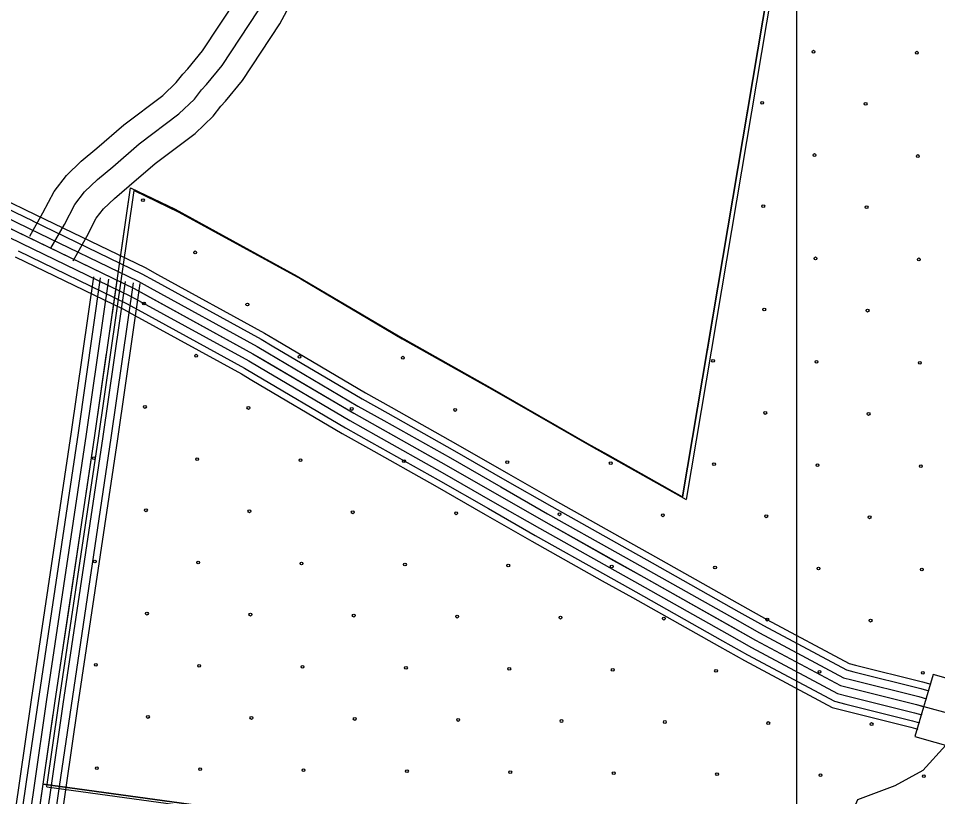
# Model space of a CAD drawing. Extents: x 1551132 to 1791609, y 378168 to 563823.
# Drawn here: x 1629614 to 1633033, y 475294 to 478189 of the extents above; entities that cross this region are included whole.
import ezdxf

# ---------------------------------------------------------------- set-up
doc = ezdxf.new("R2010")
doc.units = 0
for name, color, linetype in [('DESIGN - EROSION CONTROL - Devices', 7, 'Continuous'), ('DESIGN - ROW - Right-of-Way Linework', 7, 'Continuous'), ('DESIGN - SCRATCH - User 1', 7, 'Continuous'), ('DESIGN - TRAFFIC CONTROL PERMANENT - Pavement Marking Text', 7, 'Continuous'), ('DESIGN - TRANSPORTATION - Text', 7, 'Continuous'), ('SURVEY - CENTERLINE - Preliminary Text', 7, 'Continuous'), ('SURVEY - CONTOURS - Index with Text', 7, 'Continuous'), ('SURVEY - PROPERTY - Owners', 7, 'Continuous'), ('SURVEY - VEGETATION - Features with Text', 7, 'Continuous')]:
    doc.layers.add(name, color=color, linetype=linetype)

msp = doc.modelspace()

# ---------------------------------------------------------------- linework, layer by layer
at = {"layer": 'DESIGN - EROSION CONTROL - Devices'}
for centre in [(1632571.339, 478065.222), (1632571.339, 478065.222), (1632955.892, 478061.488), (1632955.892, 478061.488), (1632380.93, 477874.812), (1632380.93, 477874.812), (1632765.482, 477871.079), (1632765.482, 477871.079), (1632575.073, 477680.669), (1632575.073, 477680.669), (1632959.626, 477676.935), (1632959.626, 477676.935), (1630077.345, 477512.66), (1630077.345, 477512.66), (1632384.663, 477490.259), (1632384.663, 477490.259), (1632769.216, 477486.526), (1632769.216, 477486.526), (1630271.489, 477318.517), (1630271.489, 477318.517), (1632578.806, 477296.116), (1632578.806, 477296.116), (1632963.359, 477292.382), (1632963.359, 477292.382), (1630081.079, 477128.107), (1630081.079, 477128.107), (1630465.632, 477124.374), (1630465.632, 477124.374), (1632388.397, 477105.706), (1632388.397, 477105.706), (1632772.95, 477101.973), (1632772.95, 477101.973), (1630275.222, 476933.964), (1630275.222, 476933.964), (1630659.775, 476930.231), (1630659.775, 476930.231), (1631044.328, 476926.497), (1631044.328, 476926.497), (1632197.987, 476915.297), (1632197.987, 476915.297), (1632582.54, 476911.563), (1632582.54, 476911.563), (1632967.093, 476907.829), (1632967.093, 476907.829), (1630084.812, 476743.554), (1630084.812, 476743.554), (1630469.365, 476739.821), (1630469.365, 476739.821), (1630853.918, 476736.087), (1630853.918, 476736.087), (1631238.471, 476732.354), (1631238.471, 476732.354), (1632392.13, 476721.153), (1632392.13, 476721.153), (1632776.683, 476717.42), (1632776.683, 476717.42), (1629894.403, 476553.145), (1629894.403, 476553.145), (1630278.956, 476549.411), (1630278.956, 476549.411), (1630663.509, 476545.678), (1630663.509, 476545.678), (1631048.062, 476541.944), (1631048.062, 476541.944), (1631432.614, 476538.211), (1631432.614, 476538.211), (1631817.167, 476534.477), (1631817.167, 476534.477), (1632201.72, 476530.744), (1632201.72, 476530.744), (1632586.273, 476527.01), (1632586.273, 476527.01), (1632970.826, 476523.277), (1632970.826, 476523.277), (1630088.546, 476359.001), (1630088.546, 476359.001), (1630473.099, 476355.268), (1630473.099, 476355.268), (1630857.652, 476351.534), (1630857.652, 476351.534), (1631242.205, 476347.801), (1631242.205, 476347.801), (1631626.758, 476344.067), (1631626.758, 476344.067), (1632011.311, 476340.334), (1632011.311, 476340.334), (1632395.864, 476336.6), (1632395.864, 476336.6), (1632780.417, 476332.867), (1632780.417, 476332.867), (1629898.136, 476168.592), (1629898.136, 476168.592), (1630282.689, 476164.858), (1630282.689, 476164.858), (1630667.242, 476161.125), (1630667.242, 476161.125), (1631051.795, 476157.391), (1631051.795, 476157.391), (1631436.348, 476153.658), (1631436.348, 476153.658), (1631820.901, 476149.924), (1631820.901, 476149.924), (1632205.454, 476146.191), (1632205.454, 476146.191), (1632590.007, 476142.457), (1632590.007, 476142.457), (1632974.56, 476138.724), (1632974.56, 476138.724), (1630092.279, 475974.449), (1630092.279, 475974.449), (1630476.832, 475970.715), (1630476.832, 475970.715), (1630861.385, 475966.981), (1630861.385, 475966.981), (1631245.938, 475963.248), (1631245.938, 475963.248), (1631630.491, 475959.514), (1631630.491, 475959.514), (1632015.044, 475955.781), (1632015.044, 475955.781), (1632399.597, 475952.047), (1632399.597, 475952.047), (1632784.15, 475948.314), (1632784.15, 475948.314), (1629901.87, 475784.039), (1629901.87, 475784.039), (1630286.423, 475780.305), (1630286.423, 475780.305), (1630670.976, 475776.572), (1630670.976, 475776.572), (1631055.529, 475772.838), (1631055.529, 475772.838), (1631440.082, 475769.105), (1631440.082, 475769.105), (1631824.634, 475765.371), (1631824.634, 475765.371), (1632209.187, 475761.638), (1632209.187, 475761.638), (1632593.74, 475757.904), (1632593.74, 475757.904), (1632978.293, 475754.171), (1632978.293, 475754.171), (1630096.013, 475589.896), (1630096.013, 475589.896), (1630480.566, 475586.162), (1630480.566, 475586.162), (1630865.119, 475582.429), (1630865.119, 475582.429), (1631249.672, 475578.695), (1631249.672, 475578.695), (1631634.225, 475574.961), (1631634.225, 475574.961), (1632018.778, 475571.228), (1632018.778, 475571.228), (1632403.331, 475567.494), (1632403.331, 475567.494), (1632787.884, 475563.761), (1632787.884, 475563.761), (1629905.603, 475399.486), (1629905.603, 475399.486), (1630290.156, 475395.752), (1630290.156, 475395.752), (1630674.709, 475392.019), (1630674.709, 475392.019), (1631059.262, 475388.285), (1631059.262, 475388.285), (1631443.815, 475384.552), (1631443.815, 475384.552), (1631828.368, 475380.818), (1631828.368, 475380.818), (1632212.921, 475377.085), (1632212.921, 475377.085), (1632597.474, 475373.351), (1632597.474, 475373.351), (1632982.027, 475369.618), (1632982.027, 475369.618)]:
    msp.add_circle(centre, 5.28, dxfattribs=at)
at = {"layer": 'DESIGN - ROW - Right-of-Way Linework'}
msp.add_lwpolyline([(1632507.863, 517371.878), (1632507.831, 461291.675)], dxfattribs=at)
at = {"layer": 'DESIGN - SCRATCH - User 1'}
for points in [[(1632084.416, 476409.526), (1632514.333, 478964.076), (1633766.061, 478786.072), (1633697.58, 478614.618), (1633717.312, 478334.502), (1633429.419, 478253.791), (1633367.554, 477999.46)], [(1629706.097, 475339.697), (1629749.779, 475641.522), (1629898.393, 476637.731), (1630030.999, 477559.288)], [(1630030.999, 477559.288), (1630197.286, 477478.795), (1630650.509, 477229.972), (1631027.466, 477007.499), (1631369.492, 476815.195), (1631731.016, 476607.789), (1632084.416, 476409.526)], [(1633782.317, 475004.924), (1633563.931, 474857.278), (1633181.357, 475452.06), (1633249.122, 475682.225), (1633016.336, 475747.843), (1632949.104, 475516.787), (1633180.632, 475451.519), (1633563.764, 474857.195), (1633336.044, 474713.449), (1633199.539, 474677.882), (1633151.99, 474432.834), (1633397.026, 474330.94), (1633347.302, 473980.597)], [(1632267.21, 473403.615), (1632420.391, 474482.901), (1632175.355, 474584.795), (1632222.904, 474829.844), (1632359.409, 474865.411), (1632622.569, 475037.291), (1630825.853, 475186.002), (1629706.097, 475339.697)]]:
    msp.add_lwpolyline(points, dxfattribs=at)
at = {"layer": 'DESIGN - TRAFFIC CONTROL PERMANENT - Pavement Marking Text'}
for points in [[(1633367.554, 477999.46), (1633429.419, 478253.791), (1633717.312, 478334.502), (1633697.58, 478614.618), (1633766.061, 478786.072), (1632514.333, 478964.076), (1632084.416, 476409.526)], [(1633367.554, 477999.46), (1633429.419, 478253.791), (1633717.312, 478334.502), (1633697.58, 478614.618), (1633766.061, 478786.072), (1632514.333, 478964.076), (1632084.416, 476409.526)], [(1633367.554, 477999.46), (1633429.419, 478253.791), (1633717.312, 478334.502), (1633697.58, 478614.618), (1633766.061, 478786.072), (1632514.333, 478964.076), (1632084.416, 476409.526)], [(1633367.554, 477999.46), (1633429.419, 478253.791), (1633717.312, 478334.502), (1633697.58, 478614.618), (1633766.061, 478786.072), (1632514.333, 478964.076), (1632084.416, 476409.526)], [(1633367.554, 477999.46), (1633429.419, 478253.791), (1633717.312, 478334.502), (1633697.58, 478614.618), (1633766.061, 478786.072), (1632514.333, 478964.076), (1632084.416, 476409.526)], [(1633381.245, 477989.201), (1633443.11, 478243.533), (1633731.004, 478324.244), (1633711.271, 478604.359), (1633779.753, 478775.814), (1632528.024, 478953.817), (1632098.108, 476399.268)], [(1629706.097, 475339.697), (1629749.779, 475641.522), (1629898.393, 476637.731), (1630030.999, 477559.288)], [(1629706.097, 475339.697), (1629749.779, 475641.522), (1629898.393, 476637.731), (1630030.999, 477559.288)], [(1629706.097, 475339.697), (1629749.779, 475641.522), (1629898.393, 476637.731), (1630030.999, 477559.288)], [(1629706.097, 475339.697), (1629749.779, 475641.522), (1629898.393, 476637.731), (1630030.999, 477559.288)], [(1629706.097, 475339.697), (1629749.779, 475641.522), (1629898.393, 476637.731), (1630030.999, 477559.288)], [(1629719.788, 475329.438), (1629763.47, 475631.263), (1629912.084, 476627.472), (1630044.69, 477549.03)], [(1630030.999, 477559.288), (1630197.286, 477478.795), (1630650.509, 477229.972), (1631027.466, 477007.499), (1631369.492, 476815.195), (1631731.016, 476607.789), (1632084.416, 476409.526)], [(1630030.999, 477559.288), (1630197.286, 477478.795), (1630650.509, 477229.972), (1631027.466, 477007.499), (1631369.492, 476815.195), (1631731.016, 476607.789), (1632084.416, 476409.526)], [(1630030.999, 477559.288), (1630197.286, 477478.795), (1630650.509, 477229.972), (1631027.466, 477007.499), (1631369.492, 476815.195), (1631731.016, 476607.789), (1632084.416, 476409.526)], [(1630030.999, 477559.288), (1630197.286, 477478.795), (1630650.509, 477229.972), (1631027.466, 477007.499), (1631369.492, 476815.195), (1631731.016, 476607.789), (1632084.416, 476409.526)], [(1630030.999, 477559.288), (1630197.286, 477478.795), (1630650.509, 477229.972), (1631027.466, 477007.499), (1631369.492, 476815.195), (1631731.016, 476607.789), (1632084.416, 476409.526)], [(1630044.69, 477549.03), (1630210.978, 477468.536), (1630664.2, 477219.713), (1631041.158, 476997.241), (1631383.183, 476804.936), (1631744.708, 476597.531), (1632098.108, 476399.268)], [(1629706.097, 475339.697), (1630825.853, 475186.002), (1632622.569, 475037.291), (1632359.409, 474865.411), (1632222.904, 474829.844), (1632175.355, 474584.795), (1632420.391, 474482.901), (1632267.21, 473403.615)], [(1629706.097, 475339.697), (1630825.853, 475186.002), (1632622.569, 475037.291), (1632359.409, 474865.411), (1632222.904, 474829.844), (1632175.355, 474584.795), (1632420.391, 474482.901), (1632267.21, 473403.615)], [(1629706.097, 475339.697), (1630825.853, 475186.002), (1632622.569, 475037.291), (1632359.409, 474865.411), (1632222.904, 474829.844), (1632175.355, 474584.795), (1632420.391, 474482.901), (1632267.21, 473403.615)], [(1629706.097, 475339.697), (1630825.853, 475186.002), (1632622.569, 475037.291), (1632359.409, 474865.411), (1632222.904, 474829.844), (1632175.355, 474584.795), (1632420.391, 474482.901), (1632267.21, 473403.615)], [(1629706.097, 475339.697), (1630825.853, 475186.002), (1632622.569, 475037.291), (1632359.409, 474865.411), (1632222.904, 474829.844), (1632175.355, 474584.795), (1632420.391, 474482.901), (1632267.21, 473403.615)], [(1629719.788, 475329.438), (1630839.545, 475175.743), (1632636.261, 475027.032), (1632373.1, 474855.153), (1632236.595, 474819.585), (1632189.046, 474574.537), (1632434.082, 474472.643), (1632280.902, 473393.356)]]:
    msp.add_lwpolyline(points, dxfattribs=at)
at = {"layer": 'DESIGN - TRANSPORTATION - Text'}
msp.add_lwpolyline([(1633064.443, 475485.028), (1632977.67, 475390.825), (1632873.939, 475333.657), (1632735.35, 475281.981), (1632706.509, 475214.204), (1632700.143, 475184.228), (1632695.876, 475162.236), (1632697.701, 475148.185), (1632723.367, 475119.81), (1632812.573, 475052.558), (1632860.072, 475009.874), (1632905.763, 474983.248), (1632943.52, 474962.739), (1633039.176, 474931.48)], dxfattribs=at)
at = {"layer": 'SURVEY - CENTERLINE - Preliminary Text'}
for points in [[(1624576.503, 479279.846), (1625199.78, 479059.924), (1625681.977, 478921.354), (1626237.93, 478764.084), (1626835.524, 478574.413), (1627337.696, 478435.651), (1627646.405, 478332.724), (1627936.848, 478199.945), (1628483.71, 477928.697), (1629374.797, 477508.17), (1630045.031, 477183.745), (1630486.271, 476941.506), (1630861.779, 476719.884), (1631205.587, 476526.579), (1631567.245, 476319.099), (1631940.861, 476109.502), (1632356.21, 475875.504), (1632672.277, 475706.467), (1632955.32, 475635.79), (1633419.659, 475509.395), (1633824.225, 475401.559), (1634207.166, 475329.958)], [(1629226.643, 477675.082), (1629412.621, 477587.314), (1629678.34, 477458.702)], [(1629215.668, 477651.823), (1629401.53, 477564.113), (1629667.132, 477435.551)], [(1629202.443, 477623.789), (1629388.164, 477536.137), (1629653.632, 477407.642)], [(1629175.977, 477567.721), (1629361.431, 477480.202), (1629626.616, 477351.841)], [(1629189.21, 477595.755), (1629374.797, 477508.17), (1629640.124, 477379.742)], [(1629667.115, 477435.56), (1630073.472, 477238.863), (1630118.813, 477213.971)], [(1629678.323, 477458.702), (1630085.272, 477261.722), (1630131.188, 477236.513)], [(1629653.616, 477407.651), (1630059.256, 477211.304), (1630103.888, 477186.795)], [(1629640.108, 477379.75), (1630045.031, 477183.745), (1630088.972, 477159.619)], [(1629626.6, 477351.849), (1630030.807, 477156.186), (1630074.056, 477132.444)], [(1629602.325, 477301.698), (1630005.249, 477106.66), (1630047.24, 477083.601)], [(1629613.1, 477323.94), (1630016.59, 477128.627), (1630059.131, 477105.268)], [(1630131.163, 477236.522), (1630529.678, 477017.741), (1630571.111, 476993.29)], [(1630118.788, 477213.979), (1630516.953, 476995.39), (1630558.036, 476971.14)], [(1630088.955, 477159.628), (1630486.271, 476941.506), (1630526.528, 476917.747)], [(1630103.872, 477186.804), (1630501.612, 476968.448), (1630542.286, 476944.448)], [(1630074.039, 477132.452), (1630470.929, 476914.563), (1630510.77, 476891.046)], [(1630059.123, 477105.276), (1630455.588, 476887.621), (1630495.021, 476864.354)], [(1630047.223, 477083.609), (1630443.363, 476866.137), (1630482.454, 476843.062)], [(1630571.094, 476993.299), (1630905.569, 476795.894), (1631001.25, 476742.093)], [(1630558.019, 476971.148), (1630892.728, 476773.61), (1630988.642, 476719.675)], [(1630542.269, 476944.456), (1630877.253, 476746.743), (1630973.451, 476692.658)], [(1630510.754, 476891.054), (1630846.304, 476693.024), (1630943.068, 476638.606)], [(1630526.512, 476917.755), (1630861.779, 476719.884), (1630958.26, 476665.632)], [(1630495.004, 476864.362), (1630830.829, 476666.157), (1630927.877, 476611.589)], [(1630482.438, 476843.07), (1630818.488, 476644.74), (1630915.761, 476590.047)], [(1630988.634, 476719.684), (1631236.203, 476580.497), (1631424.007, 476472.761)], [(1631001.234, 476742.101), (1631248.903, 476602.856), (1631436.807, 476495.061)], [(1630973.443, 476692.666), (1631220.895, 476553.538), (1631408.582, 476445.868)], [(1630958.251, 476665.64), (1631205.587, 476526.579), (1631393.158, 476418.976)], [(1630927.869, 476611.597), (1631174.971, 476472.661), (1631362.308, 476365.191)], [(1630943.06, 476638.615), (1631190.279, 476499.62), (1631377.733, 476392.084)], [(1630915.752, 476590.047), (1631162.763, 476451.168), (1631350.008, 476343.757)], [(1631436.79, 476495.07), (1631610.527, 476395.392), (1631871.163, 476249.18)], [(1631408.566, 476445.877), (1631582.545, 476346.066), (1631843.413, 476199.712)], [(1631423.99, 476472.761), (1631597.836, 476373.025), (1631858.58, 476226.755)], [(1631393.141, 476418.984), (1631567.245, 476319.099), (1631828.247, 476172.678)], [(1631377.716, 476392.092), (1631551.945, 476292.131), (1631813.081, 476145.644)], [(1631349.992, 476343.766), (1631524.454, 476243.672), (1631785.823, 476097.043)], [(1631362.292, 476365.208), (1631536.654, 476265.172), (1631797.915, 476118.602)], [(1631871.155, 476249.189), (1631983.844, 476185.962), (1632307.019, 476003.899)], [(1631843.405, 476199.721), (1631956.052, 476136.527), (1632279.186, 475954.481)], [(1631858.571, 476226.763), (1631971.244, 476163.545), (1632294.403, 475981.49)], [(1631828.239, 476172.687), (1631940.861, 476109.502), (1632263.97, 475927.472)], [(1631813.072, 476145.652), (1631925.67, 476082.476), (1632248.754, 475900.463)], [(1631797.906, 476118.61), (1631910.478, 476055.459), (1632233.537, 475873.454)], [(1631785.815, 476097.06), (1631898.37, 476033.908), (1632221.413, 475851.92)], [(1632307.011, 476003.907), (1632398.425, 475952.406), (1632704.06, 475788.944), (1632728.134, 475782.935)], [(1632294.386, 475981.498), (1632386.051, 475929.856), (1632694.743, 475764.76), (1632721.909, 475757.976)], [(1632263.953, 475927.48), (1632356.21, 475875.504), (1632672.277, 475706.467), (1632706.893, 475697.825)], [(1632279.17, 475954.489), (1632371.126, 475902.68), (1632683.51, 475735.617), (1632714.401, 475727.9)], [(1632248.737, 475900.471), (1632341.293, 475848.328), (1632661.044, 475677.316), (1632699.385, 475667.749)], [(1632233.521, 475873.462), (1632326.369, 475821.153), (1632649.811, 475648.173), (1632691.877, 475637.673)], [(1632221.388, 475851.928), (1632314.477, 475799.485), (1632640.853, 475624.931), (1632685.893, 475613.689)], [(1632721.893, 475757.976), (1632970.97, 475695.783), (1633000.578, 475687.725)], [(1632728.126, 475782.927), (1632977.462, 475720.675), (1633007.686, 475712.45)], [(1632714.384, 475727.9), (1632963.145, 475665.791), (1632992.044, 475657.924)], [(1632706.876, 475697.825), (1632955.32, 475635.79), (1632983.52, 475628.115)], [(1632699.368, 475667.749), (1632947.496, 475605.789), (1632974.97, 475598.314)], [(1632691.86, 475637.673), (1632939.671, 475575.797), (1632966.387, 475568.521)], [(1632685.868, 475613.689), (1632933.429, 475551.871), (1632959.604, 475544.746)]]:
    msp.add_lwpolyline(points, dxfattribs=at)
at = {"layer": 'SURVEY - CONTOURS - Index with Text'}
for points in [[(1629619.29, 475352.264), (1629662.998, 475654.272), (1629811.603, 476650.448), (1629894.568, 477227.038)], [(1629644.74, 475348.581), (1629688.439, 475650.538), (1629837.053, 476646.723), (1629920.026, 477223.379)], [(1629675.414, 475344.139), (1629719.113, 475646.03), (1629867.719, 476642.223), (1629950.709, 477218.963)], [(1629706.097, 475339.697), (1629749.779, 475641.522), (1629898.393, 476637.731), (1629981.391, 477214.546)], [(1629706.097, 475339.697), (1629749.779, 475641.522), (1629898.393, 476637.731), (1629981.391, 477214.546)], [(1629736.779, 475335.255), (1629780.445, 475637.013), (1629929.067, 476633.239), (1630012.074, 477210.129)], [(1629767.453, 475330.813), (1629811.119, 475632.505), (1629959.733, 476628.739), (1630042.756, 477205.712)], [(1629791.92, 475327.272), (1629835.569, 475628.913), (1629984.191, 476625.156), (1630067.222, 477202.196)], [(1629589.433, 475145.984), (1629619.29, 475352.264)], [(1629614.882, 475142.3), (1629644.74, 475348.581)], [(1629227.273, 472167.273), (1629397.061, 473246.967), (1629590.24, 474539.243), (1629706.097, 475339.697)], [(1629645.556, 475137.858), (1629675.414, 475344.139)], [(1629676.239, 475133.417), (1629706.097, 475339.697)], [(1629706.921, 475128.975), (1629736.779, 475335.255)], [(1629737.596, 475124.533), (1629767.453, 475330.813)], [(1629762.062, 475120.991), (1629791.92, 475327.272)]]:
    msp.add_lwpolyline(points, dxfattribs=at)
at = {"layer": 'SURVEY - PROPERTY - Owners'}
for points in [[(1629656.024, 477378.283), (1629705.414, 477466.027), (1629746.947, 477545.363), (1629792.488, 477605.106), (1629848.07, 477657.557), (1629905.952, 477706.392), (1630006.466, 477793.228), (1630151.571, 477902.756), (1630201.328, 477950.057), (1630225.636, 477981.341), (1630244.569, 478002.05), (1630298.593, 478068.06), (1630427.581, 478264.032)], [(1629817.228, 477287.523), (1629868.011, 477377.725), (1629903.576, 477445.677), (1629930.443, 477480.928), (1629971.283, 477519.462), (1630026.074, 477565.68), (1630122.788, 477649.241), (1630271.41, 477761.427), (1630338.858, 477825.545), (1630367.174, 477861.98), (1630384.524, 477880.963), (1630447.831, 477958.315), (1630586.336, 478168.738), (1630631.61, 478251.798)], [(1629735.064, 477333.782), (1629785.138, 477422.734), (1629823.745, 477496.486), (1629860.128, 477544.221), (1629908.485, 477589.847), (1629964.85, 477637.399), (1630063.498, 477722.626), (1630210.328, 477833.462), (1630268.76, 477889.005), (1630295.034, 477922.814), (1630313.192, 477942.682), (1630371.766, 478014.25), (1630505.421, 478217.306)]]:
    msp.add_lwpolyline(points, dxfattribs=at)
at = {"layer": 'SURVEY - VEGETATION - Features with Text'}
for points in [[(1632375.677, 478140.196), (1632331.861, 477879.856)], [(1632331.861, 477879.864), (1632288.054, 477619.516)], [(1630001.199, 477352.191), (1630030.999, 477559.288)], [(1630030.999, 477559.288), (1630197.286, 477478.795), (1630266.76, 477440.652)], [(1632263.154, 477471.596), (1632219.339, 477211.247)], [(1630398.24, 477368.467), (1630629.659, 477241.422)], [(1629963.6, 477090.884), (1630001.199, 477352.199)], [(1630629.659, 477241.422), (1630650.509, 477229.972), (1630857.379, 477107.885)], [(1632219.339, 477211.255), (1632175.531, 476950.907)], [(1630986.559, 477031.642), (1631027.466, 477007.499), (1631216.179, 476901.397)], [(1629904.634, 476681.09), (1629942.234, 476942.405)], [(1631216.179, 476901.397), (1631369.492, 476815.195), (1631445.915, 476771.352)], [(1632150.632, 476802.986), (1632106.816, 476542.638)], [(1629865.902, 476419.95), (1629898.393, 476637.731), (1629904.634, 476681.099)], [(1631576.028, 476696.708), (1631731.016, 476607.789), (1631805.423, 476566.047)], [(1631805.423, 476566.047), (1632035.659, 476436.877)], [(1632106.824, 476542.646), (1632084.416, 476409.526)], [(1629804.82, 476010.473), (1629843.769, 476271.588)], [(1629765.87, 475749.358), (1629804.82, 476010.481)], [(1629706.097, 475339.697), (1629743.912, 475600.97)], [(1629706.097, 475339.697), (1629967.632, 475303.796)]]:
    msp.add_lwpolyline(points, dxfattribs=at)

doc.saveas('drawing.dxf')
